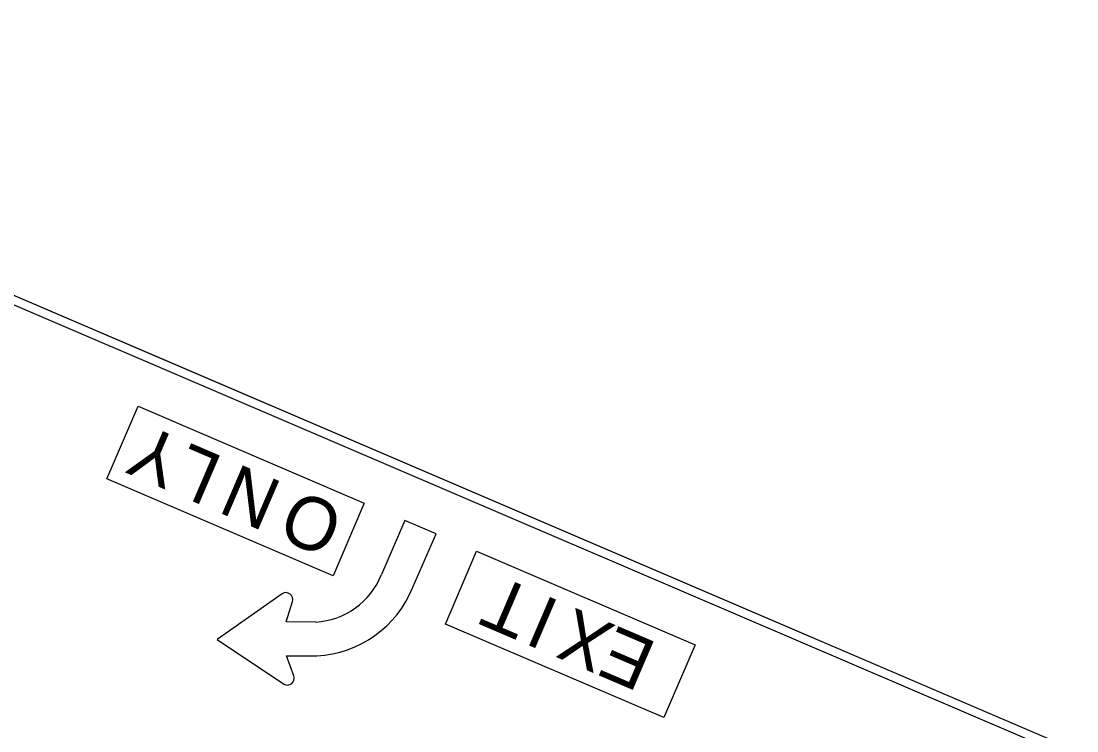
# Model space of a CAD drawing. Extents: x 1581789 to 1622364, y 1043167 to 1103486.
# Drawn here: x 1615110.1 to 1615190.1, y 1098138.9 to 1098192.6 of the extents above; entities that cross this region are included whole.
import ezdxf

# ---------------------------------------------------------------- set-up
doc = ezdxf.new("R2010")
doc.units = 0
doc.layers.add('RD_PD_PatLn2', color=7, linetype='Continuous')

msp = doc.modelspace()

# ---------------------------------------------------------------- linework, layer by layer
at = {"layer": 'RD_PD_PatLn2'}
for p, q in [((1615278.051, 1098099.671), (1615061.131, 1098192.632)), ((1615116.63, 1098157.968), (1615118.994, 1098163.483)), ((1615118.994, 1098163.483), (1615136.12, 1098156.144)), ((1615133.756, 1098150.629), (1615116.63, 1098157.968)), ((1615136.12, 1098156.144), (1615133.756, 1098150.629)), ((1615142.259, 1098146.985), (1615144.622, 1098152.5)), ((1615144.622, 1098152.5), (1615161.167, 1098145.41)), ((1615130.194, 1098147.157), (1615130.683, 1098148.682)), ((1615132.44, 1098147.13), (1615130.194, 1098147.157)), ((1615158.803, 1098139.895), (1615142.259, 1098146.985)), ((1615161.167, 1098145.41), (1615158.803, 1098139.895)), ((1615130.789, 1098143.056), (1615130.234, 1098144.588)), ((1615130.234, 1098144.588), (1615132.531, 1098144.572)), ((1615130.008, 1098142.454), (1615130.027, 1098142.441))]:
    msp.add_line(p, q, dxfattribs=at)
for points in [[(1615064.807, 1098191.057), (1615274.374, 1098101.247)], [(1615274.111, 1098100.634), (1615064.545, 1098190.444)], [(1615139.795, 1098149.769), (1615141.558, 1098153.813), (1615139.181, 1098154.832), (1615137.42, 1098150.722)], [(1615129.901, 1098149.277), (1615124.98, 1098145.804), (1615130.008, 1098142.454)]]:
    msp.add_lwpolyline(points, dxfattribs=at)
for centre, radius, start, end in [((1615132.092, 1098152.86), 5.74, 273.47089, 338.13606), ((1615132.092, 1098152.86), 8.299, 273.03086, 338.13606), ((1615130.186, 1098148.841), 0.522, 342.19661, 123.12188), ((1615130.297, 1098142.885), 0.52, 238.56, 19.26812)]:
    msp.add_arc(centre, radius, start, end, dxfattribs=at)

# ---------------------------------------------------------------- texts
for s, p in [('Y', (1615122.738, 1098160.79)), ('L', (1615125.584, 1098159.571)), ('N', (1615130.071, 1098157.648)), ('O', (1615134.807, 1098155.618)), ('T', (1615149.26, 1098149.424)), ('I', (1615151.088, 1098148.641)), ('X', (1615155.263, 1098146.852)), ('E', (1615158.421, 1098145.499))]:
    msp.add_text(s, height=4, rotation=156.80236, dxfattribs=at).set_placement(p)

doc.saveas('drawing.dxf')
